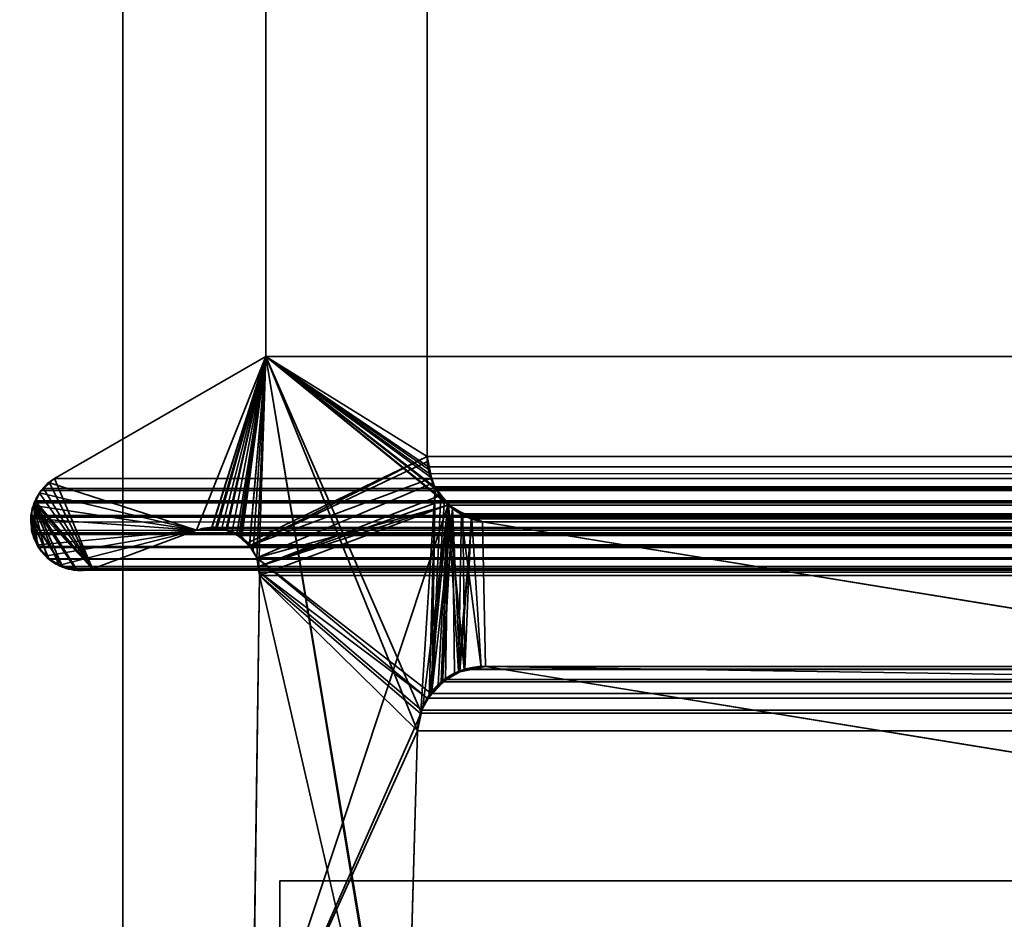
# Model space of a CAD drawing. Header units: millimetres. Extents: x -508 to 6708, y -110 to 248.
# Tile 542 of 656: x 1136.34 to 1142.62, y 2.77 to 8.5. Entities that reach past the tile are written whole.
import ezdxf

# ---------------------------------------------------------------- set-up
doc = ezdxf.new("R2010")
doc.units = ezdxf.units.MM
doc.layers.add('151', color=7, linetype='Continuous', true_color=0xffffff)

# ---------------------------------------------------------------- blocks, each defined once
blk = doc.blocks.new('UG_SURFACE_002')
at = {"layer": '151', "color": 252, "linetype": 'Continuous', "lineweight": 35}
for points in [[(2057.4999, -5.3, 2215.25), (2057.4999, 229.4, 2215.25), (942.5, 229.4, 2215.25), (942.5, -5.3, 2215.25)], [(1092.5, -5.3, 2065.2499), (1092.5, 229.4, 2065.2499), (1907.5, 229.4, 2065.2499), (1907.5, -5.3, 2065.2499)]]:
    blk.add_3dface(points, dxfattribs=at)
blk = doc.blocks.new('UG_SURFACE_254')
at = {"layer": '151', "color": 252, "linetype": 'Continuous', "lineweight": 35}
for points in [[(1137, -22.22, 2020.2501), (1137, 61.62, 2020.2501), (1135.5, 61.62, 2021.75), (1135.5, -22.22, 2021.75)], [(1137, 61.62, -7.75), (1137, -22.22, -7.75), (1135.5, -22.22, -7.75), (1135.5, 61.62, -7.75)], [(1137, 61.62, 2020.2501), (1137, -22.22, 2020.2501), (1137, -22.22, -7.75), (1137, 61.62, -7.75)]]:
    blk.add_3dface(points, dxfattribs=at)
blk = doc.blocks.new('UG_SURFACE_255')
at = {"layer": '151', "color": 252, "linetype": 'Continuous', "lineweight": 35}
for points in [[(1137, -22.22, 2020.2501), (1137, 61.62, 2020.2501), (1135.5, 61.62, 2021.75), (1135.5, -22.22, 2021.75)], [(1137, 61.62, -7.75), (1137, -22.22, -7.75), (1135.5, -22.22, -7.75), (1135.5, 61.62, -7.75)], [(1137, 61.62, 2020.2501), (1137, -22.22, 2020.2501), (1137, -22.22, -7.75), (1137, 61.62, -7.75)]]:
    blk.add_3dface(points, dxfattribs=at)
blk = doc.blocks.new('UG_SURFACE_256')
at = {"layer": '151', "color": 252, "linetype": 'Continuous', "lineweight": 35}
for points in [[(1135.5, -22.22, 2021.75), (1864.5, -22.22, 2021.75), (1864.5, 61.62, 2021.75), (1135.5, 61.62, 2021.75)], [(1137, 61.62, 2020.2501), (1137, -22.22, 2020.2501), (1135.5, -22.22, 2021.75), (1135.5, 61.62, 2021.75)], [(1137, -22.22, 2020.2501), (1137, 61.62, 2020.2501), (1863, 61.62, 2020.2501), (1863, -22.22, 2020.2501)]]:
    blk.add_3dface(points, dxfattribs=at)
blk = doc.blocks.new('UG_SURFACE_258')
at = {"layer": '151', "color": 7, "linetype": 'Continuous', "lineweight": 35}
for points in [[(1138.9384, 10.8663, -7.75), (1138.9384, 5.7187, -7.75), (1137.9112, 6.3541, -7.75), (1137.9112, 10.6334, -7.75)], [(1138.9384, 5.7187, 2018.3115), (1138.9384, 10.8663, 2018.3115), (1137.9112, 10.6334, 2019.3388), (1137.9112, 6.3541, 2019.3388)], [(1138.9384, 5.7187, -7.75), (1138.9384, 10.8663, -7.75), (1138.9384, 10.8663, 2018.3115), (1138.9384, 5.7187, 2018.3115)], [(1137.9112, 6.3541, 2019.3388), (1137.9112, 10.6334, 2019.3388), (1137.9112, 10.6334, -7.75), (1137.9112, 6.3541, -7.75)], [(1136.5358, 5.55, -7.75), (1136.5647, 5.5775, -7.75), (1137.9112, 6.3541, -7.75), (1137.4708, 5.2483, -7.75)], [(1136.5647, 5.5775, 2020.6852), (1137.9112, 6.3541, 2019.3388), (1137.9112, 6.3541, -7.75), (1136.5647, 5.5775, -7.75)], [(1136.8068, 5.0016, 2020.4432), (1137.4708, 5.2483, 2019.7792), (1137.9112, 6.3541, 2019.3388), (1136.5647, 5.5775, 2020.6852)], [(1137.5659, 5.2625, -7.75), (1137.4708, 5.2483, -7.75), (1137.9112, 6.3541, -7.75)], [(1137.9112, 6.3541, 2019.3388), (1137.4708, 5.2483, 2019.7792), (1137.5656, 5.2561, 2019.6843)], [(1137.5656, 5.2561, 2019.6843), (1137.6314, 5.2615, 2019.6187), (1137.9112, 6.3541, 2019.3388)], [(1137.9112, 6.3541, -7.75), (1137.5923, 5.2665, -7.75), (1137.5659, 5.2625, -7.75)], [(1137.6628, 5.2488, -7.75), (1137.5923, 5.2665, -7.75), (1137.9112, 6.3541, -7.75)], [(1137.9112, 6.3541, 2019.3388), (1137.6314, 5.2615, 2019.6187), (1137.6625, 5.2472, 2019.5875)], [(1137.6625, 5.2472, 2019.5875), (1137.7499, 5.2071, 2019.5), (1137.9112, 6.3541, 2019.3388)], [(1137.9112, 6.3541, -7.75), (1137.6983, 5.2399, -7.75), (1137.6628, 5.2488, -7.75)], [(1137.7467, 5.2043, -7.75), (1137.6983, 5.2399, -7.75), (1137.9112, 6.3541, -7.75)], [(1137.9112, 6.3541, -7.75), (1138.9384, 5.7187, -7.75), (1137.7963, 5.1678, -7.75), (1137.7467, 5.2043, -7.75)], [(1137.7499, 5.2071, 2019.5), (1137.7584, 5.2033, 2019.4917), (1137.9112, 6.3541, 2019.3388)], [(1137.9112, 6.3541, 2019.3388), (1137.7584, 5.2033, 2019.4917), (1137.8086, 5.1456, 2019.4414)], [(1137.8086, 5.1456, 2019.4414), (1137.8318, 5.1188, 2019.4182), (1137.9112, 6.3541, 2019.3388)], [(1137.9112, 6.3541, 2019.3388), (1137.8318, 5.1188, 2019.4182), (1137.8535, 5.0731, 2019.3965)], [(1137.8535, 5.0731, 2019.3965), (1137.8678, 5.0177, 2019.3822), (1137.9112, 6.3541, 2019.3388)], [(1138.8117, 0.8784, 2018.4383), (1137.9112, 6.3541, 2019.3388), (1137.8678, 5.0177, 2019.3822), (1137.8716, 4.9608, 2019.3784)], [(1137.9112, 6.3541, 2019.3388), (1138.9463, 5.638, 2018.3039), (1138.9414, 5.6882, 2018.3086), (1138.9384, 5.7187, 2018.3115)], [(1137.9112, 6.3541, 2019.3388), (1138.8994, 4.0942, 2018.3506), (1138.99, 5.5167, 2018.26), (1138.9666, 5.5817, 2018.2834)], [(1137.9112, 6.3541, 2019.3388), (1138.799, 0.9593, 2018.451), (1138.7951, 1.0412, 2018.4548)], [(1138.9666, 5.5817, 2018.2834), (1138.9463, 5.638, 2018.3039), (1137.9112, 6.3541, 2019.3388)], [(1137.9112, 6.3541, 2019.3388), (1138.8117, 0.8784, 2018.4383), (1138.799, 0.9593, 2018.451)], [(1138.7951, 1.0412, 2018.4548), (1138.8776, 3.9715, 2018.3723), (1137.9112, 6.3541, 2019.3388)], [(1138.8776, 3.9715, 2018.3723), (1138.8986, 4.0895, 2018.3513), (1138.8994, 4.0942, 2018.3506), (1137.9112, 6.3541, 2019.3388)], [(1137.8081, 5.1482, -7.75), (1137.7963, 5.1678, -7.75), (1138.9384, 5.7187, -7.75)], [(1137.8081, 5.1482, -7.75), (1138.9384, 5.7187, -7.75), (1138.9447, 5.689, -7.75)], [(1138.9384, 5.7187, -7.75), (1138.9384, 5.7187, 2018.3115), (1138.9414, 5.6882, 2018.3086)], [(1138.9414, 5.6882, 2018.3086), (1138.9447, 5.689, -7.75), (1138.9384, 5.7187, -7.75)], [(1138.9447, 5.689, -7.75), (1138.9678, 5.5798, -7.75), (1137.8081, 5.1482, -7.75)], [(1138.9447, 5.689, -7.75), (1138.9414, 5.6882, 2018.3086), (1138.9463, 5.638, 2018.3039)], [(1138.9447, 5.689, -7.75), (1138.9463, 5.638, 2018.3039), (1138.9666, 5.5817, 2018.2834)], [(1138.9666, 5.5817, 2018.2834), (1138.9678, 5.5798, -7.75), (1138.9447, 5.689, -7.75)], [(1137.4708, 5.2483, -7.75), (1136.4691, 5.4856, -7.75), (1136.47, 5.4877, -7.75), (1136.5358, 5.55, -7.75)], [(1136.5343, 5.5488, 2020.7157), (1136.4706, 5.4886, 2020.7794), (1136.4691, 5.4854, 2020.7808), (1136.8068, 5.0016, 2020.4432)], [(1136.5343, 5.5488, 2020.7157), (1136.5358, 5.55, -7.75), (1136.47, 5.4877, -7.75)], [(1136.47, 5.4877, -7.75), (1136.4706, 5.4886, 2020.7794), (1136.5343, 5.5488, 2020.7157)], [(1136.5358, 5.55, -7.75), (1136.5343, 5.5488, 2020.7157), (1136.5647, 5.5775, 2020.6852)], [(1136.5647, 5.5775, 2020.6852), (1136.5343, 5.5488, 2020.7157), (1136.8068, 5.0016, 2020.4432)], [(1136.5647, 5.5775, 2020.6852), (1136.5647, 5.5775, -7.75), (1136.5358, 5.55, -7.75)], [(1138.9678, 5.5798, -7.75), (1138.9742, 5.5488, -7.75), (1137.8535, 5.0731, -7.75), (1137.8081, 5.1482, -7.75)], [(1137.8678, 5.0177, -7.75), (1137.8535, 5.0731, -7.75), (1138.9742, 5.5488, -7.75), (1139.0296, 5.471, -7.75)], [(1138.9742, 5.5488, -7.75), (1138.9666, 5.5817, 2018.2834), (1138.99, 5.5167, 2018.26)], [(1138.9742, 5.5488, -7.75), (1138.9678, 5.5798, -7.75), (1138.9666, 5.5817, 2018.2834)], [(1138.9742, 5.5488, -7.75), (1138.99, 5.5167, 2018.26), (1139.027, 5.4733, 2018.223)], [(1139.027, 5.4733, 2018.223), (1139.0296, 5.471, -7.75), (1138.9742, 5.5488, -7.75)], [(1136.4348, 5.4049, -7.75), (1136.4322, 5.405, 2020.8178), (1136.4691, 5.4854, 2020.7808)], [(1136.8068, 5.0016, 2020.4432), (1136.4691, 5.4854, 2020.7808), (1136.4322, 5.405, 2020.8178)], [(1136.4691, 5.4854, 2020.7808), (1136.4691, 5.4856, -7.75), (1136.4348, 5.4049, -7.75)], [(1136.4348, 5.4049, -7.75), (1136.4691, 5.4856, -7.75), (1137.4708, 5.2483, -7.75)], [(1136.4691, 5.4856, -7.75), (1136.4691, 5.4854, 2020.7808), (1136.4706, 5.4886, 2020.7794)], [(1136.4706, 5.4886, 2020.7794), (1136.47, 5.4877, -7.75), (1136.4691, 5.4856, -7.75)], [(1137.8678, 5.0177, -7.75), (1139.0296, 5.471, -7.75), (1139.0498, 5.4428, -7.75)], [(1138.99, 5.5167, 2018.26), (1138.8994, 4.0942, 2018.3506), (1138.9511, 4.1885, 2018.2989)], [(1138.9511, 4.1885, 2018.2989), (1138.9694, 4.2222, 2018.2805), (1138.99, 5.5167, 2018.26)], [(1139.027, 5.4733, 2018.223), (1138.99, 5.5167, 2018.26), (1138.9694, 4.2222, 2018.2805)], [(1139.0493, 5.447, 2018.2006), (1139.027, 5.4733, 2018.223), (1138.9694, 4.2222, 2018.2805)], [(1139.0296, 5.471, -7.75), (1139.027, 5.4733, 2018.223), (1139.0493, 5.447, 2018.2006)], [(1139.0493, 5.447, 2018.2006), (1139.0498, 5.4428, -7.75), (1139.0296, 5.471, -7.75)], [(1136.457, 5.1528, 2020.793), (1136.4322, 5.405, 2020.8178), (1136.4243, 5.388, 2020.8256), (1136.4168, 5.3218, 2020.8333)], [(1137.4708, 5.2483, -7.75), (1136.4201, 5.3223, -7.75), (1136.4204, 5.3707, -7.75), (1136.4348, 5.4049, -7.75)], [(1136.4204, 5.3707, -7.75), (1136.4243, 5.388, 2020.8256), (1136.4322, 5.405, 2020.8178)], [(1136.4322, 5.405, 2020.8178), (1136.4348, 5.4049, -7.75), (1136.4204, 5.3707, -7.75)], [(1136.4322, 5.405, 2020.8178), (1136.5962, 5.0239, 2020.6537), (1136.6167, 5.0132, 2020.6335), (1136.6972, 5.0054, 2020.5529)], [(1136.4322, 5.405, 2020.8178), (1136.5141, 5.0866, 2020.736), (1136.5521, 5.0471, 2020.6978), (1136.5962, 5.0239, 2020.6537)], [(1136.457, 5.1528, 2020.793), (1136.4622, 5.1404, 2020.7877), (1136.5141, 5.0866, 2020.736), (1136.4322, 5.405, 2020.8178)], [(1136.6972, 5.0054, 2020.5529), (1136.785, 4.9969, 2020.4649), (1136.8068, 5.0016, 2020.4432), (1136.4322, 5.405, 2020.8178)], [(1137.825, 1.6459, -7.75), (1139.0734, 5.4097, -7.75), (1138.9108, 4.1239, -7.75), (1138.9031, 4.0887, -7.75)], [(1139.0734, 5.4097, -7.75), (1137.825, 1.6459, -7.75), (1137.8716, 4.9608, -7.75)], [(1139.0498, 5.4428, -7.75), (1139.0734, 5.4097, -7.75), (1137.8678, 5.0177, -7.75)], [(1137.8716, 4.9608, -7.75), (1137.8678, 5.0177, -7.75), (1139.0734, 5.4097, -7.75)], [(1138.9549, 4.1872, -7.75), (1138.9108, 4.1239, -7.75), (1139.0734, 5.4097, -7.75)], [(1139.0734, 5.4097, -7.75), (1139.0095, 4.2657, -7.75), (1138.9549, 4.1872, -7.75)], [(1138.9694, 4.2222, 2018.2805), (1139.1013, 5.386, 2018.1489), (1139.0493, 5.447, 2018.2006)], [(1139.0367, 4.2832, -7.75), (1139.0095, 4.2657, -7.75), (1139.0734, 5.4097, -7.75)], [(1139.0734, 5.4097, -7.75), (1139.1389, 4.3495, -7.75), (1139.0367, 4.2832, -7.75)], [(1139.0498, 5.4428, -7.75), (1139.0493, 5.447, 2018.2006), (1139.1013, 5.386, 2018.1489)], [(1139.1013, 5.386, 2018.1489), (1139.0734, 5.4097, -7.75), (1139.0498, 5.4428, -7.75)], [(1139.1389, 4.3495, -7.75), (1139.0734, 5.4097, -7.75), (1139.1571, 5.3596, -7.75)], [(1139.0734, 5.4097, -7.75), (1139.1013, 5.386, 2018.1489), (1139.1547, 5.3626, 2018.0953)], [(1139.1547, 5.3626, 2018.0953), (1139.1571, 5.3596, -7.75), (1139.0734, 5.4097, -7.75)], [(1136.4201, 5.3223, -7.75), (1136.4168, 5.3218, 2020.8333), (1136.4243, 5.388, 2020.8256)], [(1136.4243, 5.388, 2020.8256), (1136.4204, 5.3707, -7.75), (1136.4201, 5.3223, -7.75)], [(1139.1013, 5.386, 2018.1489), (1138.9694, 4.2222, 2018.2805), (1139.038, 4.2773, 2018.2121)], [(1139.038, 4.2773, 2018.2121), (1139.1133, 4.3379, 2018.1367), (1139.1013, 5.386, 2018.1489)], [(1139.1547, 5.3626, 2018.0953), (1139.1013, 5.386, 2018.1489), (1139.1484, 4.3455, 2018.1017), (1139.2823, 4.3748, 2017.9677)], [(1139.1013, 5.386, 2018.1489), (1139.1133, 4.3379, 2018.1367), (1139.1484, 4.3455, 2018.1017)], [(1139.1571, 5.3596, -7.75), (1139.2237, 5.3197, -7.75), (1139.1389, 4.3495, -7.75)], [(1139.2823, 4.3748, 2017.9677), (1139.3108, 4.381, 2017.9391), (1139.2921, 5.3024, 2017.9579), (1139.1547, 5.3626, 2018.0953)], [(1139.1571, 5.3596, -7.75), (1139.1547, 5.3626, 2018.0953), (1139.2921, 5.3024, 2017.9579)], [(1139.2921, 5.3024, 2017.9579), (1139.2237, 5.3197, -7.75), (1139.1571, 5.3596, -7.75)], [(1136.4235, 5.2316, 2020.8266), (1136.4142, 5.2992, 2020.8359), (1136.4201, 5.3223, -7.75)], [(1136.4142, 5.2992, 2020.8359), (1136.4168, 5.3218, 2020.8333), (1136.4201, 5.3223, -7.75)], [(1136.4168, 5.3218, 2020.8333), (1136.4142, 5.2992, 2020.8359), (1136.4235, 5.2316, 2020.8266), (1136.457, 5.1528, 2020.793)], [(1136.4201, 5.3223, -7.75), (1136.4199, 5.2475, -7.75), (1136.4235, 5.2316, 2020.8266)], [(1136.4199, 5.2475, -7.75), (1136.4201, 5.3223, -7.75), (1137.4708, 5.2483, -7.75)], [(1139.1479, 4.3511, -7.75), (1139.1389, 4.3495, -7.75), (1139.2237, 5.3197, -7.75)], [(1139.2237, 5.3197, -7.75), (1139.2826, 4.3758, -7.75), (1139.1479, 4.3511, -7.75)], [(1139.2237, 5.3197, -7.75), (1139.2921, 5.3024, -7.75), (1139.3108, 4.381, -7.75), (1139.2826, 4.3758, -7.75)], [(1139.2921, 5.3024, 2017.9579), (1139.2921, 5.3024, -7.75), (1139.2237, 5.3197, -7.75)], [(1148.4149, 2.8982, -7.75), (1139.3108, 4.381, -7.75), (1139.2921, 5.3024, -7.75), (1145.5108, 4.2872, -7.75)], [(1145.5108, 4.2872, 2011.7393), (1139.2921, 5.3024, 2017.9579), (1139.3108, 4.381, 2017.9391)], [(1145.5108, 4.2872, -7.75), (1139.2921, 5.3024, -7.75), (1139.2921, 5.3024, 2017.9579), (1145.5108, 4.2872, 2011.7393)], [(1137.4708, 5.2483, -7.75), (1136.4611, 5.1543, -7.75), (1136.4235, 5.2316, -7.75), (1136.4199, 5.2475, -7.75)], [(1136.4199, 5.2475, -7.75), (1136.4235, 5.2316, -7.75), (1136.4235, 5.2316, 2020.8266)], [(1136.4235, 5.2316, -7.75), (1136.4611, 5.1543, -7.75), (1136.457, 5.1528, 2020.793)], [(1136.457, 5.1528, 2020.793), (1136.4235, 5.2316, 2020.8266), (1136.4235, 5.2316, -7.75)], [(1136.5142, 5.0843, -7.75), (1136.4808, 5.1139, -7.75), (1136.4611, 5.1543, -7.75), (1137.4708, 5.2483, -7.75)], [(1137.4708, 5.2483, -7.75), (1136.5974, 5.0268, -7.75), (1136.5675, 5.0372, -7.75), (1136.5142, 5.0843, -7.75)], [(1136.5974, 5.0268, -7.75), (1137.4708, 5.2483, -7.75), (1136.8068, 5.0016, -7.75), (1136.6966, 4.995, -7.75)], [(1137.4708, 5.2483, 2019.7792), (1136.8068, 5.0016, 2020.4432), (1136.8068, 5.0016, -7.75), (1137.4708, 5.2483, -7.75)], [(1137.4708, 5.2483, -7.75), (1137.5659, 5.2625, -7.75), (1137.5656, 5.2561, 2019.6843)], [(1137.5656, 5.2561, 2019.6843), (1137.4708, 5.2483, 2019.7792), (1137.4708, 5.2483, -7.75)], [(1137.6314, 5.2615, 2019.6187), (1137.5656, 5.2561, 2019.6843), (1137.5659, 5.2625, -7.75)], [(1137.6314, 5.2615, 2019.6187), (1137.5659, 5.2625, -7.75), (1137.5923, 5.2665, -7.75)], [(1137.5923, 5.2665, -7.75), (1137.6628, 5.2488, -7.75), (1137.6625, 5.2472, 2019.5875)], [(1137.6625, 5.2472, 2019.5875), (1137.6314, 5.2615, 2019.6187), (1137.5923, 5.2665, -7.75)], [(1137.6625, 5.2472, 2019.5875), (1137.6628, 5.2488, -7.75), (1137.6983, 5.2399, -7.75)], [(1137.7499, 5.2071, 2019.5), (1137.6625, 5.2472, 2019.5875), (1137.6983, 5.2399, -7.75)], [(1137.6983, 5.2399, -7.75), (1137.7467, 5.2043, -7.75), (1137.7499, 5.2071, 2019.5)], [(1137.7584, 5.2033, 2019.4917), (1137.7499, 5.2071, 2019.5), (1137.7467, 5.2043, -7.75)], [(1136.4622, 5.1404, 2020.7877), (1136.457, 5.1528, 2020.793), (1136.4611, 5.1543, -7.75)], [(1136.4611, 5.1543, -7.75), (1136.4808, 5.1139, -7.75), (1136.4622, 5.1404, 2020.7877)], [(1137.7467, 5.2043, -7.75), (1137.7963, 5.1678, -7.75), (1137.8086, 5.1456, 2019.4414)], [(1137.8086, 5.1456, 2019.4414), (1137.7584, 5.2033, 2019.4917), (1137.7467, 5.2043, -7.75)], [(1137.7963, 5.1678, -7.75), (1137.8081, 5.1482, -7.75), (1137.8086, 5.1456, 2019.4414)], [(1137.8081, 5.1482, -7.75), (1137.8535, 5.0731, -7.75), (1137.8535, 5.0731, 2019.3965)], [(1137.8535, 5.0731, 2019.3965), (1137.8318, 5.1188, 2019.4182), (1137.8081, 5.1482, -7.75)], [(1137.8318, 5.1188, 2019.4182), (1137.8086, 5.1456, 2019.4414), (1137.8081, 5.1482, -7.75)], [(1136.5141, 5.0866, 2020.736), (1136.4622, 5.1404, 2020.7877), (1136.4808, 5.1139, -7.75)], [(1136.4808, 5.1139, -7.75), (1136.5142, 5.0843, -7.75), (1136.5141, 5.0866, 2020.736)], [(1136.5521, 5.0471, 2020.6978), (1136.5141, 5.0866, 2020.736), (1136.5142, 5.0843, -7.75)], [(1136.5142, 5.0843, -7.75), (1136.5675, 5.0372, -7.75), (1136.5521, 5.0471, 2020.6978)], [(1136.5962, 5.0239, 2020.6537), (1136.5521, 5.0471, 2020.6978), (1136.5675, 5.0372, -7.75)], [(1136.5675, 5.0372, -7.75), (1136.5974, 5.0268, -7.75), (1136.5962, 5.0239, 2020.6537)], [(1136.6167, 5.0132, 2020.6335), (1136.5962, 5.0239, 2020.6537), (1136.5974, 5.0268, -7.75)], [(1136.5974, 5.0268, -7.75), (1136.6897, 4.9946, -7.75), (1136.6972, 5.0054, 2020.5529)], [(1136.6972, 5.0054, 2020.5529), (1136.6167, 5.0132, 2020.6335), (1136.5974, 5.0268, -7.75)], [(1136.6966, 4.995, -7.75), (1136.6897, 4.9946, -7.75), (1136.5974, 5.0268, -7.75)], [(1137.8535, 5.0731, -7.75), (1137.8678, 5.0177, -7.75), (1137.8716, 4.9608, 2019.3784)], [(1137.8716, 4.9608, 2019.3784), (1137.8678, 5.0177, 2019.3822), (1137.8535, 5.0731, -7.75)], [(1137.8678, 5.0177, 2019.3822), (1137.8535, 5.0731, 2019.3965), (1137.8535, 5.0731, -7.75)], [(1137.8678, 5.0177, -7.75), (1137.8716, 4.9608, -7.75), (1137.8716, 4.9608, 2019.3784)], [(1136.6897, 4.9946, -7.75), (1136.6966, 4.995, -7.75), (1136.6972, 5.0054, 2020.5529)], [(1136.785, 4.9969, 2020.4649), (1136.6972, 5.0054, 2020.5529), (1136.6966, 4.995, -7.75)], [(1136.6966, 4.995, -7.75), (1136.8068, 5.0016, -7.75), (1136.8068, 5.0016, 2020.4432)], [(1136.8068, 5.0016, 2020.4432), (1136.785, 4.9969, 2020.4649), (1136.6966, 4.995, -7.75)], [(1137.825, 1.6459, 2019.4249), (1137.8716, 4.9608, 2019.3784), (1137.8716, 4.9608, -7.75), (1137.825, 1.6459, -7.75)], [(1137.8716, 4.9608, 2019.3784), (1137.825, 1.6459, 2019.4249), (1137.826, 1.4847, 2019.424), (1138.8117, 0.8784, 2018.4383)], [(1139.0367, 4.2832, -7.75), (1139.1389, 4.3495, -7.75), (1139.1484, 4.3455, 2018.1017)], [(1139.1484, 4.3455, 2018.1017), (1139.1133, 4.3379, 2018.1367), (1139.0367, 4.2832, -7.75)], [(1139.1133, 4.3379, 2018.1367), (1139.038, 4.2773, 2018.2121), (1139.0367, 4.2832, -7.75)], [(1139.1389, 4.3495, -7.75), (1139.1479, 4.3511, -7.75), (1139.1484, 4.3455, 2018.1017)], [(1139.1479, 4.3511, -7.75), (1139.2826, 4.3758, -7.75), (1139.2823, 4.3748, 2017.9677)], [(1139.2823, 4.3748, 2017.9677), (1139.1484, 4.3455, 2018.1017), (1139.1479, 4.3511, -7.75)], [(1139.3108, 4.381, 2017.9391), (1139.2823, 4.3748, 2017.9677), (1139.2826, 4.3758, -7.75)], [(1139.2826, 4.3758, -7.75), (1139.3108, 4.381, -7.75), (1139.3108, 4.381, 2017.9391)], [(1139.3108, 4.381, 2017.9391), (1148.4149, 2.8982, 2008.8351), (1145.5448, 4.2832, 2011.7052), (1145.5108, 4.2872, 2011.7393)], [(1139.3108, 4.381, -7.75), (1148.4149, 2.8982, -7.75), (1148.4149, 2.8982, 2008.8351), (1139.3108, 4.381, 2017.9391)], [(1138.9549, 4.1872, -7.75), (1139.0095, 4.2657, -7.75), (1139.038, 4.2773, 2018.2121)], [(1139.038, 4.2773, 2018.2121), (1138.9694, 4.2222, 2018.2805), (1138.9549, 4.1872, -7.75)], [(1139.0095, 4.2657, -7.75), (1139.0367, 4.2832, -7.75), (1139.038, 4.2773, 2018.2121)], [(1138.9694, 4.2222, 2018.2805), (1138.9511, 4.1885, 2018.2989), (1138.9549, 4.1872, -7.75)], [(1138.9511, 4.1885, 2018.2989), (1138.8994, 4.0942, 2018.3506), (1138.9108, 4.1239, -7.75)], [(1138.9108, 4.1239, -7.75), (1138.9549, 4.1872, -7.75), (1138.9511, 4.1885, 2018.2989)], [(1138.9031, 4.0887, -7.75), (1138.8776, 3.9715, -7.75), (1137.825, 1.6459, -7.75)], [(1138.8776, 3.9715, -7.75), (1138.9031, 4.0887, -7.75), (1138.8986, 4.0895, 2018.3513)], [(1138.8986, 4.0895, 2018.3513), (1138.8776, 3.9715, 2018.3723), (1138.8776, 3.9715, -7.75)], [(1138.8994, 4.0942, 2018.3506), (1138.8986, 4.0895, 2018.3513), (1138.9031, 4.0887, -7.75)], [(1138.9031, 4.0887, -7.75), (1138.9108, 4.1239, -7.75), (1138.8994, 4.0942, 2018.3506)], [(1138.8776, 3.9715, -7.75), (1138.7951, 1.0412, -7.75), (1137.8256, 1.4846, -7.75), (1137.825, 1.6459, -7.75)], [(1138.7951, 1.0412, -7.75), (1138.8776, 3.9715, -7.75), (1138.8776, 3.9715, 2018.3723), (1138.7951, 1.0412, 2018.4548)]]:
    blk.add_3dface(points, dxfattribs=at)
blk = doc.blocks.new('UG_SURFACE_259')
at = {"layer": '151', "color": 7, "linetype": 'Continuous', "lineweight": 35}
for points in [[(1137.9112, 6.3541, 2019.3388), (1137.9112, 10.6334, 2019.3388), (1138.9384, 10.8663, 2018.3115), (1138.9384, 5.7187, 2018.3115)], [(1138.9384, 5.7187, 2018.3115), (1138.9384, 10.8663, 2018.3115), (1861.0616, 10.8663, 2018.3115), (1861.0616, 5.7187, 2018.3115)], [(1862.0888, 6.3541, 2019.3388), (1862.0888, 10.6334, 2019.3388), (1137.9112, 10.6334, 2019.3388), (1137.9112, 6.3541, 2019.3388)], [(1136.5647, 5.5775, 2020.6852), (1137.9112, 6.3541, 2019.3388), (1137.4708, 5.2483, 2019.7792), (1136.8068, 5.0016, 2020.4432)], [(1863.4353, 5.5775, 2020.6852), (1862.0888, 6.3541, 2019.3388), (1137.9112, 6.3541, 2019.3388), (1136.5647, 5.5775, 2020.6852)], [(1137.5657, 5.2609, 2019.6843), (1137.4708, 5.2483, 2019.7792), (1137.9112, 6.3541, 2019.3388)], [(1137.9112, 6.3541, 2019.3388), (1137.6022, 5.2657, 2019.6478), (1137.5657, 5.2609, 2019.6843)], [(1137.6568, 5.2479, 2019.5932), (1137.6022, 5.2657, 2019.6478), (1137.9112, 6.3541, 2019.3388)], [(1137.9112, 6.3541, 2019.3388), (1137.7264, 5.2251, 2019.5236), (1137.6568, 5.2479, 2019.5932)], [(1137.7397, 5.2137, 2019.5103), (1137.7264, 5.2251, 2019.5236), (1137.9112, 6.3541, 2019.3388)], [(1137.9112, 6.3541, 2019.3388), (1137.8069, 5.1552, 2019.443), (1137.8065, 5.1556, 2019.4435), (1137.7397, 5.2137, 2019.5103)], [(1137.9112, 6.3541, 2019.3388), (1139.0761, 5.4072, 2018.1739), (1137.8535, 5.0731, 2019.3965), (1137.8069, 5.1552, 2019.443)], [(1137.9112, 6.3541, 2019.3388), (1138.9925, 5.5122, 2018.2574), (1139.0641, 5.4223, 2018.1859)], [(1137.9112, 6.3541, 2019.3388), (1138.9531, 5.6087, 2018.297), (1138.9871, 5.5255, 2018.2629)], [(1137.9112, 6.3541, 2019.3388), (1138.9384, 5.7187, 2018.3115), (1138.9474, 5.6514, 2018.3027)], [(1138.9871, 5.5255, 2018.2629), (1138.9925, 5.5122, 2018.2574), (1137.9112, 6.3541, 2019.3388)], [(1138.9474, 5.6514, 2018.3027), (1138.9531, 5.6087, 2018.297), (1137.9112, 6.3541, 2019.3388)], [(1139.0641, 5.4223, 2018.1859), (1139.0761, 5.4072, 2018.1739), (1137.9112, 6.3541, 2019.3388)], [(1138.9384, 5.7187, 2018.3115), (1861.0564, 5.6534, 2018.3065), (1861.0557, 5.6507, 2018.3058)], [(1138.9384, 5.7187, 2018.3115), (1861.0616, 5.7187, 2018.3115), (1861.0564, 5.6534, 2018.3065)], [(1861.0557, 5.6507, 2018.3058), (1138.9474, 5.6514, 2018.3027), (1138.9384, 5.7187, 2018.3115)], [(1138.9474, 5.6514, 2018.3027), (1861.0557, 5.6507, 2018.3058), (1861.0271, 5.5518, 2018.2772)], [(1138.9531, 5.6087, 2018.297), (1138.9474, 5.6514, 2018.3027), (1861.0271, 5.5518, 2018.2772)], [(1138.9531, 5.6087, 2018.297), (1861.0271, 5.5518, 2018.2772), (1861.012, 5.5272, 2018.2619)], [(1861.012, 5.5272, 2018.2619), (1138.9871, 5.5255, 2018.2629), (1138.9531, 5.6087, 2018.297)], [(1136.8068, 5.0016, 2020.4432), (1136.4948, 5.5146, 2020.7553), (1136.5647, 5.5775, 2020.6852)], [(1136.5647, 5.5775, 2020.6852), (1136.4948, 5.5146, 2020.7553), (1863.5043, 5.5123, 2020.7543)], [(1863.5043, 5.5123, 2020.7543), (1863.4353, 5.5775, 2020.6852), (1136.5647, 5.5775, 2020.6852)], [(1138.9871, 5.5255, 2018.2629), (1861.012, 5.5272, 2018.2619), (1860.9639, 5.449, 2018.214)], [(1138.9925, 5.5122, 2018.2574), (1138.9871, 5.5255, 2018.2629), (1860.9639, 5.449, 2018.214)], [(1136.4424, 5.4348, 2020.8075), (1136.48, 5.5013, 2020.7701), (1136.4948, 5.5146, 2020.7553), (1136.8068, 5.0016, 2020.4432)], [(1136.48, 5.5013, 2020.7701), (1136.4424, 5.4348, 2020.8075), (1863.5571, 5.4344, 2020.807)], [(1136.4948, 5.5146, 2020.7553), (1136.48, 5.5013, 2020.7701), (1863.5294, 5.4886, 2020.7794)], [(1136.48, 5.5013, 2020.7701), (1863.5571, 5.4344, 2020.807), (1863.5294, 5.4886, 2020.7794)], [(1863.5294, 5.4886, 2020.7794), (1863.5043, 5.5123, 2020.7543), (1136.4948, 5.5146, 2020.7553)], [(1138.9925, 5.5122, 2018.2574), (1860.9639, 5.449, 2018.214), (1860.9353, 5.4249, 2018.1854)], [(1860.9353, 5.4249, 2018.1854), (1139.0641, 5.4223, 2018.1859), (1138.9925, 5.5122, 2018.2574)], [(1136.4158, 5.3416, 2020.8342), (1136.4354, 5.4222, 2020.8147), (1136.4366, 5.4244, 2020.8135), (1136.616, 5.018, 2020.6339)], [(1136.4354, 5.4222, 2020.8147), (1136.4158, 5.3416, 2020.8342), (1863.5839, 5.331, 2020.834)], [(1136.4366, 5.4244, 2020.8135), (1136.4354, 5.4222, 2020.8147), (1863.5681, 5.4131, 2020.818)], [(1136.4354, 5.4222, 2020.8147), (1863.5839, 5.331, 2020.834), (1863.5681, 5.4131, 2020.818)], [(1136.8068, 5.0016, 2020.4432), (1136.4366, 5.4244, 2020.8135), (1136.4424, 5.4348, 2020.8075)], [(1136.4424, 5.4348, 2020.8075), (1136.4366, 5.4244, 2020.8135), (1863.5626, 5.4236, 2020.8127)], [(1136.4366, 5.4244, 2020.8135), (1136.8068, 5.0016, 2020.4432), (1136.763, 4.9938, 2020.4871), (1136.7071, 4.999, 2020.5429)], [(1136.7071, 4.999, 2020.5429), (1136.6394, 5.0054, 2020.6108), (1136.616, 5.018, 2020.6339), (1136.4366, 5.4244, 2020.8135)], [(1863.5681, 5.4131, 2020.818), (1863.5626, 5.4236, 2020.8127), (1136.4366, 5.4244, 2020.8135)], [(1863.5626, 5.4236, 2020.8127), (1863.5571, 5.4344, 2020.807), (1136.4424, 5.4348, 2020.8075)], [(1137.8535, 5.0731, 2019.3965), (1139.0761, 5.4072, 2018.1739), (1139.0281, 4.2823, 2018.2219), (1138.965, 4.2089, 2018.285)], [(1139.0572, 4.2979, 2018.1928), (1139.0281, 4.2823, 2018.2219), (1139.0761, 5.4072, 2018.1739)], [(1139.0761, 5.4072, 2018.1739), (1139.1747, 4.3615, 2018.0752), (1139.0572, 4.2979, 2018.1928)], [(1139.0641, 5.4223, 2018.1859), (1860.9353, 5.4249, 2018.1854), (1860.8527, 5.3547, 2018.1026)], [(1139.0761, 5.4072, 2018.1739), (1139.0641, 5.4223, 2018.1859), (1860.8527, 5.3547, 2018.1026)], [(1139.0761, 5.4072, 2018.1739), (1860.8527, 5.3547, 2018.1026), (1860.8342, 5.3481, 2018.0843)], [(1860.8342, 5.3481, 2018.0843), (1139.1673, 5.3523, 2018.0829), (1139.0761, 5.4072, 2018.1739)], [(1139.1783, 4.3634, 2018.0717), (1139.0761, 5.4072, 2018.1739), (1139.1673, 5.3523, 2018.0829)], [(1139.0761, 5.4072, 2018.1739), (1139.1783, 4.3634, 2018.0717), (1139.1747, 4.3615, 2018.0752)], [(1136.4275, 5.2218, 2020.8225), (1136.4235, 5.2316, 2020.8266), (1136.4142, 5.3011, 2020.8359), (1136.4154, 5.3315, 2020.8347)], [(1863.5792, 5.243, 2020.8292), (1136.4154, 5.3315, 2020.8347), (1136.4142, 5.3011, 2020.8359)], [(1136.616, 5.018, 2020.6339), (1136.4154, 5.3315, 2020.8347), (1136.4158, 5.3416, 2020.8342)], [(1136.4158, 5.3416, 2020.8342), (1136.4154, 5.3315, 2020.8347), (1863.5839, 5.331, 2020.834)], [(1136.4154, 5.3315, 2020.8347), (1136.4657, 5.1377, 2020.7844), (1136.4596, 5.1447, 2020.7903), (1136.4275, 5.2218, 2020.8225)], [(1136.4154, 5.3315, 2020.8347), (1136.5314, 5.0638, 2020.7186), (1136.5267, 5.0664, 2020.7233), (1136.4657, 5.1377, 2020.7844)], [(1136.4154, 5.3315, 2020.8347), (1136.616, 5.018, 2020.6339), (1136.5314, 5.0638, 2020.7186)], [(1136.4154, 5.3315, 2020.8347), (1863.5792, 5.243, 2020.8292), (1863.5856, 5.3226, 2020.8356)], [(1863.5856, 5.3226, 2020.8356), (1863.5839, 5.331, 2020.834), (1136.4154, 5.3315, 2020.8347)], [(1139.2186, 5.3214, 2018.0314), (1139.1673, 5.3523, 2018.0829), (1860.8342, 5.3481, 2018.0843)], [(1139.1673, 5.3523, 2018.0829), (1139.2186, 5.3214, 2018.0314), (1139.1783, 4.3634, 2018.0717)], [(1139.2921, 5.3024, 2017.9579), (1139.2186, 5.3214, 2018.0314), (1860.8342, 5.3481, 2018.0843)], [(1860.8342, 5.3481, 2018.0843), (1860.7079, 5.3024, 2017.9579), (1139.2921, 5.3024, 2017.9579)], [(1136.4142, 5.3011, 2020.8359), (1136.4235, 5.2316, 2020.8266), (1863.5765, 5.2316, 2020.8266)], [(1863.5765, 5.2316, 2020.8266), (1863.5792, 5.243, 2020.8292), (1136.4142, 5.3011, 2020.8359)], [(1139.3108, 4.381, 2017.9391), (1139.1783, 4.3634, 2018.0717), (1139.2186, 5.3214, 2018.0314), (1139.2921, 5.3024, 2017.9579)], [(1145.5108, 4.2872, 2011.7393), (1139.2921, 5.3024, 2017.9579), (1860.7079, 5.3024, 2017.9579), (1854.4892, 4.2872, 2011.7393)], [(1148.4149, 2.8982, 2008.8351), (1139.3108, 4.381, 2017.9391), (1139.2921, 5.3024, 2017.9579), (1145.5108, 4.2872, 2011.7393)], [(1136.4275, 5.2218, 2020.8225), (1863.5725, 5.2218, 2020.8225), (1863.5765, 5.2316, 2020.8266), (1136.4235, 5.2316, 2020.8266)], [(1863.5403, 5.1444, 2020.7903), (1136.4275, 5.2218, 2020.8225), (1136.4596, 5.1447, 2020.7903)], [(1863.5403, 5.1444, 2020.7903), (1863.5725, 5.2218, 2020.8225), (1136.4275, 5.2218, 2020.8225)], [(1862.5292, 5.2483, 2019.7792), (1863.1932, 5.0016, 2020.4432), (1136.8068, 5.0016, 2020.4432), (1137.4708, 5.2483, 2019.7792)], [(1137.4708, 5.2483, 2019.7792), (1137.5657, 5.2609, 2019.6843), (1862.4343, 5.2601, 2019.6843)], [(1862.4343, 5.2601, 2019.6843), (1862.5292, 5.2483, 2019.7792), (1137.4708, 5.2483, 2019.7792)], [(1862.393, 5.2652, 2019.6431), (1137.5657, 5.2609, 2019.6843), (1137.6022, 5.2657, 2019.6478)], [(1862.393, 5.2652, 2019.6431), (1862.4343, 5.2601, 2019.6843), (1137.5657, 5.2609, 2019.6843)], [(1137.6022, 5.2657, 2019.6478), (1862.3434, 5.2471, 2019.5935), (1862.393, 5.2652, 2019.6431)], [(1137.6022, 5.2657, 2019.6478), (1137.6568, 5.2479, 2019.5932), (1862.3434, 5.2471, 2019.5935)], [(1862.26, 5.2166, 2019.51), (1137.6568, 5.2479, 2019.5932), (1137.7264, 5.2251, 2019.5236)], [(1862.26, 5.2166, 2019.51), (1862.3434, 5.2471, 2019.5935), (1137.6568, 5.2479, 2019.5932)], [(1137.7264, 5.2251, 2019.5236), (1862.2594, 5.2161, 2019.5093), (1862.26, 5.2166, 2019.51)], [(1137.7264, 5.2251, 2019.5236), (1137.7397, 5.2137, 2019.5103), (1862.2594, 5.2161, 2019.5093)], [(1862.2594, 5.2161, 2019.5093), (1137.7397, 5.2137, 2019.5103), (1137.8065, 5.1556, 2019.4435)], [(1137.8065, 5.1556, 2019.4435), (1862.1938, 5.1547, 2019.444), (1862.2594, 5.2161, 2019.5093)], [(1863.5403, 5.1444, 2020.7903), (1136.4596, 5.1447, 2020.7903), (1136.4657, 5.1377, 2020.7844)], [(1136.4657, 5.1377, 2020.7844), (1863.5345, 5.1375, 2020.7844), (1863.5403, 5.1444, 2020.7903)], [(1862.1894, 5.1506, 2019.4395), (1137.8065, 5.1556, 2019.4435), (1137.8069, 5.1552, 2019.443)], [(1862.1894, 5.1506, 2019.4395), (1862.1938, 5.1547, 2019.444), (1137.8065, 5.1556, 2019.4435)], [(1137.8069, 5.1552, 2019.443), (1862.1465, 5.0731, 2019.3965), (1862.1894, 5.1506, 2019.4395)], [(1137.8069, 5.1552, 2019.443), (1137.8535, 5.0731, 2019.3965), (1862.1465, 5.0731, 2019.3965)], [(1863.5345, 5.1375, 2020.7844), (1136.4657, 5.1377, 2020.7844), (1136.5267, 5.0664, 2020.7233)], [(1863.4803, 5.0724, 2020.7303), (1863.5345, 5.1375, 2020.7844), (1136.5267, 5.0664, 2020.7233)], [(1863.4682, 5.0661, 2020.7181), (1863.4803, 5.0724, 2020.7303), (1136.5267, 5.0664, 2020.7233)], [(1136.5267, 5.0664, 2020.7233), (1136.5314, 5.0638, 2020.7186), (1863.4682, 5.0661, 2020.7181)], [(1863.3832, 5.022, 2020.6332), (1863.4682, 5.0661, 2020.7181), (1136.5314, 5.0638, 2020.7186)], [(1136.5314, 5.0638, 2020.7186), (1136.616, 5.018, 2020.6339), (1863.3832, 5.022, 2020.6332)], [(1863.3832, 5.022, 2020.6332), (1136.616, 5.018, 2020.6339), (1136.6394, 5.0054, 2020.6108)], [(1863.3413, 5.0002, 2020.5913), (1863.3832, 5.022, 2020.6332), (1136.6394, 5.0054, 2020.6108)], [(1138.965, 4.2089, 2018.285), (1138.9385, 4.178, 2018.3115), (1137.8535, 5.0731, 2019.3965)], [(1137.8715, 4.9803, 2019.3784), (1137.8535, 5.0731, 2019.3965), (1138.9385, 4.178, 2018.3115)], [(1862.1328, 5.0214, 2019.3827), (1137.8535, 5.0731, 2019.3965), (1137.8715, 4.9803, 2019.3784)], [(1862.1328, 5.0214, 2019.3827), (1862.1465, 5.0731, 2019.3965), (1137.8535, 5.0731, 2019.3965)], [(1137.8715, 4.9803, 2019.3784), (1862.1284, 4.9608, 2019.3784), (1862.1328, 5.0214, 2019.3827)], [(1136.6394, 5.0054, 2020.6108), (1136.7071, 4.999, 2020.5429), (1863.2932, 5.0006, 2020.5433)], [(1863.2932, 5.0006, 2020.5433), (1863.3413, 5.0002, 2020.5913), (1136.6394, 5.0054, 2020.6108)], [(1136.7071, 4.999, 2020.5429), (1136.763, 4.9938, 2020.4871), (1863.1932, 5.0016, 2020.4432)], [(1863.1932, 5.0016, 2020.4432), (1863.2932, 5.0006, 2020.5433), (1136.7071, 4.999, 2020.5429)], [(1136.763, 4.9938, 2020.4871), (1136.8068, 5.0016, 2020.4432), (1863.1932, 5.0016, 2020.4432)], [(1138.8776, 3.9715, 2018.3723), (1138.7951, 1.0412, 2018.4548), (1137.825, 1.6459, 2019.4249), (1137.8716, 4.9608, 2019.3784)], [(1862.175, 1.6459, 2019.4249), (1862.1284, 4.9608, 2019.3784), (1137.8716, 4.9608, 2019.3784), (1137.825, 1.6459, 2019.4249)], [(1137.8715, 4.9803, 2019.3784), (1138.9385, 4.178, 2018.3115), (1138.9041, 4.1013, 2018.3458)], [(1138.9041, 4.1013, 2018.3458), (1138.8956, 4.0824, 2018.3544), (1137.8716, 4.9608, 2019.3784), (1137.8715, 4.9803, 2019.3784)], [(1137.8715, 4.9803, 2019.3784), (1137.8716, 4.9608, 2019.3784), (1862.1284, 4.9608, 2019.3784)], [(1137.8716, 4.9608, 2019.3784), (1138.8956, 4.0824, 2018.3544), (1138.8776, 3.9715, 2018.3723)], [(1139.1747, 4.3615, 2018.0752), (1860.8253, 4.3615, 2018.0752), (1860.9428, 4.2979, 2018.1928), (1139.0572, 4.2979, 2018.1928)], [(1860.8253, 4.3615, 2018.0752), (1139.1747, 4.3615, 2018.0752), (1139.1783, 4.3634, 2018.0717)], [(1139.1783, 4.3634, 2018.0717), (1139.3108, 4.381, 2017.9391), (1860.6892, 4.381, 2017.9391), (1860.8217, 4.3634, 2018.0717)], [(1860.8217, 4.3634, 2018.0717), (1860.8253, 4.3615, 2018.0752), (1139.1783, 4.3634, 2018.0717)], [(1139.3108, 4.381, 2017.9391), (1148.4149, 2.8982, 2008.8351), (1851.5851, 2.8982, 2008.8351), (1860.6892, 4.381, 2017.9391)], [(1861.035, 4.2089, 2018.285), (1138.965, 4.2089, 2018.285), (1139.0281, 4.2823, 2018.2219)], [(1139.0281, 4.2823, 2018.2219), (1139.0572, 4.2979, 2018.1928), (1860.9428, 4.2979, 2018.1928), (1860.9719, 4.2823, 2018.2219)], [(1860.9719, 4.2823, 2018.2219), (1861.035, 4.2089, 2018.285), (1139.0281, 4.2823, 2018.2219)], [(1138.9385, 4.178, 2018.3115), (1138.965, 4.2089, 2018.285), (1861.035, 4.2089, 2018.285), (1861.0615, 4.178, 2018.3115)], [(1861.0615, 4.178, 2018.3115), (1138.9041, 4.1013, 2018.3458), (1138.9385, 4.178, 2018.3115)], [(1861.0615, 4.178, 2018.3115), (1861.0959, 4.1013, 2018.3458), (1138.9041, 4.1013, 2018.3458)], [(1861.1044, 4.0824, 2018.3544), (1138.8776, 3.9715, 2018.3723), (1138.8956, 4.0824, 2018.3544)], [(1861.1044, 4.0824, 2018.3544), (1861.1224, 3.9715, 2018.3723), (1138.8776, 3.9715, 2018.3723)], [(1138.8956, 4.0824, 2018.3544), (1138.9041, 4.1013, 2018.3458), (1861.0959, 4.1013, 2018.3458), (1861.1044, 4.0824, 2018.3544)], [(1138.7951, 1.0412, 2018.4548), (1138.8776, 3.9715, 2018.3723), (1861.1224, 3.9715, 2018.3723), (1861.2049, 1.0412, 2018.4548)]]:
    blk.add_3dface(points, dxfattribs=at)
blk = doc.blocks.new('UG_SURFACE_265')
at = {"layer": '151', "color": 252, "linetype": 'Continuous', "lineweight": 35}
for points in [[(1138, 3.0145, -6.75), (1154, 3.0145, -6.75), (1154, 3.0145, -7.75), (1138, 3.0145, -7.75)], [(1154, 3.0145, -6.75), (1138, 3.0145, -6.75), (1138, -16.9528, -6.75), (1862, -16.9528, -6.75)], [(1138, -16.9528, -7.75), (1138, 3.0145, -7.75), (1154, 3.0145, -7.75)], [(1154, 3.0145, -7.75), (1846, 3.0145, -7.75), (1138, -16.9528, -7.75)], [(1846, 3.0145, -7.75), (1862, 3.0145, -7.75), (1862, -16.9528, -7.75), (1138, -16.9528, -7.75)], [(1138, -16.9528, -6.75), (1138, 3.0145, -6.75), (1138, 3.0145, -7.75), (1138, -16.9528, -7.75)]]:
    blk.add_3dface(points, dxfattribs=at)

msp = doc.modelspace()

# ---------------------------------------------------------------- linework, layer by layer
at = {"layer": '151', "color": 253, "linetype": 'Continuous', "lineweight": -3}
for p, q in [((1137, -22.22, 2020.25), (1137, 61.62, 2020.25)), ((1137, -22.22, 2020.25), (1137, 61.62, 2020.25)), ((1137, 61.62, -7.75), (1137, -22.22, -7.75)), ((1137, -22.22, 2020.25), (1137, 61.62, 2020.25)), ((1137, 61.62, -7.75), (1137, -22.22, -7.75)), ((1138.9385, 10.8663, 2018.3115), (1138.9385, 5.7187, 2018.3115)), ((1138.9385, 10.8663, 2018.3115), (1138.9385, 5.7187, 2018.3115)), ((1138.9385, 5.7187, -7.75), (1138.9385, 10.8663, -7.75)), ((1137.9112, 6.3541, 2019.3388), (1137.9112, 10.6334, 2019.3388)), ((1137.9112, 6.3541, -7.75), (1137.9112, 10.6334, -7.75)), ((1137.9112, 6.3541, 2019.3388), (1137.9112, 10.6334, 2019.3388)), ((1136.5647, 5.5775, 2020.6853), (1137.9112, 6.3541, 2019.3388)), ((1136.5647, 5.5775, -7.75), (1137.9112, 6.3541, -7.75)), ((1136.5647, 5.5775, 2020.6853), (1137.9112, 6.3541, 2019.3388)), ((1137.9112, 6.3541, 2019.3388), (1137.9112, 6.3541, -7.75)), ((1862.0888, 6.3541, 2019.3388), (1137.9112, 6.3541, 2019.3388)), ((1138.9385, 5.7187, -7.75), (1138.9385, 5.7187, 2018.3115)), ((1138.9385, 5.7187, 2018.3115), (1861.0615, 5.7187, 2018.3115)), ((1863.4353, 5.5775, 2020.6853), (1136.5647, 5.5775, 2020.6853)), ((1136.5647, 5.5775, 2020.6853), (1136.5647, 5.5775, -7.75)), ((1139.2921, 5.3024, 2017.9579), (1145.5108, 4.2872, 2011.7392)), ((1139.2921, 5.3024, 2017.9579), (1145.5108, 4.2872, 2011.7392)), ((1145.5108, 4.2872, -7.75), (1139.2921, 5.3024, -7.75)), ((1139.2921, 5.3024, -7.75), (1139.2921, 5.3024, 2017.9579)), ((1139.2921, 5.3024, 2017.9579), (1860.7079, 5.3024, 2017.9579)), ((1136.4234, 5.2316, 2020.8266), (1136.4234, 5.2316, -7.75)), ((1863.5766, 5.2316, 2020.8266), (1136.4234, 5.2316, 2020.8266)), ((1137.4709, 5.2483, -7.75), (1136.8068, 5.0016, -7.75)), ((1137.4709, 5.2483, 2019.7791), (1136.8068, 5.0016, 2020.4432)), ((1137.4709, 5.2483, 2019.7791), (1136.8068, 5.0016, 2020.4432)), ((1137.4709, 5.2483, 2019.7791), (1137.4709, 5.2483, -7.75)), ((1862.5291, 5.2483, 2019.7791), (1137.4709, 5.2483, 2019.7791)), ((1862.1465, 5.0731, 2019.3965), (1137.8535, 5.0731, 2019.3965)), ((1137.8535, 5.0731, 2019.3965), (1137.8535, 5.0731, -7.75)), ((1863.1932, 5.0016, 2020.4432), (1136.8068, 5.0016, 2020.4432)), ((1136.8068, 5.0016, 2020.4432), (1136.8068, 5.0016, -7.75)), ((1137.825, 1.6459, 2019.425), (1137.8716, 4.9608, 2019.3784)), ((1137.8716, 4.9608, 2019.3784), (1137.825, 1.6459, 2019.425)), ((1137.825, 1.6459, -7.75), (1137.8716, 4.9608, -7.75)), ((1137.8716, 4.9608, -7.75), (1137.8716, 4.9608, 2019.3784)), ((1137.8716, 4.9608, 2019.3784), (1862.1284, 4.9608, 2019.3784)), ((1148.4148, 2.8982, 2008.8352), (1139.3109, 4.381, 2017.9391)), ((1139.3109, 4.381, 2017.9391), (1860.6891, 4.381, 2017.9391)), ((1139.3109, 4.381, -7.75), (1139.3109, 4.381, 2017.9391)), ((1148.4148, 2.8982, 2008.8352), (1139.3109, 4.381, 2017.9391)), ((1139.3109, 4.381, -7.75), (1148.4148, 2.8982, -7.75)), ((1138.7951, 1.0412, -7.75), (1138.8776, 3.9715, -7.75)), ((1138.8776, 3.9715, 2018.3724), (1138.7951, 1.0412, 2018.4549)), ((1138.8776, 3.9715, 2018.3724), (1138.7951, 1.0412, 2018.4549)), ((1138.8776, 3.9715, -7.75), (1138.8776, 3.9715, 2018.3724)), ((1138.8776, 3.9715, 2018.3724), (1861.1224, 3.9715, 2018.3724)), ((1154, 3.0145, -6.75), (1138, 3.0145, -6.75)), ((1138, -16.9528, -6.75), (1138, 3.0145, -6.75)), ((1154, 3.0145, -7.75), (1138, 3.0145, -7.75)), ((1138, -16.9528, -7.75), (1138, 3.0145, -7.75)), ((1138, 3.0145, -7.75), (1138, 3.0145, -6.75))]:
    msp.add_line(p, q, dxfattribs=at)
for points in [[(1138.9385, 5.7187, -7.75), (1138.9385, 5.512, -7.75), (1139.0886, 5.3361, -7.75), (1139.2921, 5.3024, -7.75)], [(1139.2921, 5.3024, 2017.9579), (1139.0886, 5.3361, 2018.1614), (1138.9385, 5.512, 2018.3115), (1138.9385, 5.7187, 2018.3115)], [(1136.5647, 5.5775, 2020.6853), (1136.4472, 5.5053, 2020.8028), (1136.3902, 5.3654, 2020.8598), (1136.4234, 5.2316, 2020.8266)], [(1136.5647, 5.5775, -7.75), (1136.4472, 5.5053, -7.75), (1136.3902, 5.3654, -7.75), (1136.4234, 5.2316, -7.75)], [(1137.4709, 5.2483, -7.75), (1137.6249, 5.3056, -7.75), (1137.7958, 5.227, -7.75), (1137.8535, 5.0731, -7.75)], [(1137.4709, 5.2483, 2019.7791), (1137.6249, 5.3056, 2019.6251), (1137.7958, 5.227, 2019.4542), (1137.8535, 5.0731, 2019.3965)], [(1136.4234, 5.2316, 2020.8266), (1136.4659, 5.0624, 2020.7841), (1136.6373, 4.9591, 2020.6127), (1136.8068, 5.0016, 2020.4432)], [(1136.4234, 5.2316, -7.75), (1136.4659, 5.0624, -7.75), (1136.6373, 4.9591, -7.75), (1136.8068, 5.0016, -7.75)], [(1137.8535, 5.0731, 2019.3965), (1137.8666, 5.0369, 2019.3834), (1137.8726, 4.9991, 2019.3774), (1137.8716, 4.9608, 2019.3784)], [(1137.8535, 5.0731, -7.75), (1137.8666, 5.0369, -7.75), (1137.8726, 4.9991, -7.75), (1137.8716, 4.9608, -7.75)], [(1139.3109, 4.381, -7.75), (1139.0783, 4.387, -7.75), (1138.8843, 4.204, -7.75), (1138.8776, 3.9715, -7.75)], [(1138.8776, 3.9715, 2018.3724), (1138.8843, 4.204, 2018.3657), (1139.0783, 4.387, 2018.1717), (1139.3109, 4.381, 2017.9391)]]:
    msp.add_open_spline(points, degree=3, dxfattribs=at)
for points, knots in [([(1138.9385, 5.7187, 2018.3115), (1138.9385, 5.6814, 2018.3115), (1138.9436, 5.6435, 2018.3064), (1138.9624, 5.574, 2018.2876), (1138.9762, 5.5413, 2018.2738), (1139.0157, 5.471, 2018.2343), (1139.0448, 5.4358, 2018.2052), (1139.1195, 5.3676, 2018.1305), (1139.1685, 5.3393, 2018.0815), (1139.2427, 5.3128, 2018.0073), (1139.2674, 5.3065, 2017.9826), (1139.2921, 5.3024, 2017.9579)], [0, 0, 0, 0, 0.158603, 0.158603, 0.315943, 0.315943, 0.540002, 0.540002, 0.851296, 0.851296, 1, 1, 1, 1]), ([(1136.5647, 5.5775, 2020.6853), (1136.5476, 5.567, 2020.7024), (1136.531, 5.5546, 2020.719), (1136.5029, 5.5286, 2020.7471), (1136.491, 5.5156, 2020.759), (1136.4705, 5.4891, 2020.7795), (1136.4617, 5.4758, 2020.7883), (1136.4469, 5.4492, 2020.8031), (1136.4407, 5.436, 2020.8093), (1136.4257, 5.3973, 2020.8243), (1136.4188, 5.3697, 2020.8312), (1136.4144, 5.3282, 2020.8356), (1136.4138, 5.3146, 2020.8362), (1136.4147, 5.2775, 2020.8353), (1136.4179, 5.2539, 2020.8321), (1136.4234, 5.2316, 2020.8266)], [0, 0, 0, 0, 0.178963, 0.178963, 0.322654, 0.322654, 0.445625, 0.445625, 0.552359, 0.552359, 0.747325, 0.747325, 0.839037, 0.839037, 1, 1, 1, 1]), ([(1137.8535, 5.0731, 2019.3965), (1137.8419, 5.1041, 2019.4081), (1137.8255, 5.132, 2019.4245), (1137.7833, 5.1847, 2019.4667), (1137.7555, 5.2079, 2019.4945), (1137.6873, 5.2484, 2019.5627), (1137.6447, 5.2617, 2019.6053), (1137.5584, 5.2699, 2019.6916), (1137.5134, 5.2641, 2019.7366), (1137.4709, 5.2483, 2019.7791)], [0, 0, 0, 0, 0.173579, 0.173579, 0.393617, 0.393617, 0.691558, 0.691558, 1, 1, 1, 1]), ([(1136.4234, 5.2316, 2020.8266), (1136.4314, 5.2, 2020.8186), (1136.4442, 5.1703, 2020.8058), (1136.4784, 5.1135, 2020.7716), (1136.5017, 5.0873, 2020.7483), (1136.5612, 5.0373, 2020.6888), (1136.6, 5.0172, 2020.65), (1136.6797, 4.9932, 2020.5703), (1136.7218, 4.9894, 2020.5282), (1136.7777, 4.9953, 2020.4723), (1136.7923, 4.9979, 2020.4577), (1136.8068, 5.0016, 2020.4432)], [0, 0, 0, 0, 0.159555, 0.159555, 0.354086, 0.354086, 0.62453, 0.62453, 0.902075, 0.902075, 1, 1, 1, 1]), ([(1137.8535, 5.0731, 2019.3965), (1137.8552, 5.0684, 2019.3948), (1137.8568, 5.0638, 2019.3932), (1137.8597, 5.0543, 2019.3903), (1137.8611, 5.0495, 2019.3889), (1137.8635, 5.0397, 2019.3865), (1137.8647, 5.0348, 2019.3853), (1137.8667, 5.0248, 2019.3833), (1137.8676, 5.0198, 2019.3824), (1137.8691, 5.0097, 2019.3809), (1137.8697, 5.0046, 2019.3803), (1137.8709, 4.9931, 2019.3791), (1137.8713, 4.9867, 2019.3787), (1137.8717, 4.9738, 2019.3783), (1137.8718, 4.9673, 2019.3782), (1137.8716, 4.9608, 2019.3784)], [0, 0, 0, 0, 0.133481, 0.133481, 0.266972, 0.266972, 0.400472, 0.400472, 0.533978, 0.533978, 0.667491, 0.667491, 0.833087, 0.833087, 1, 1, 1, 1]), ([(1138.8776, 3.9715, 2018.3724), (1138.8787, 4.0094, 2018.3713), (1138.8851, 4.0475, 2018.3649), (1138.9062, 4.117, 2018.3438), (1138.9211, 4.1494, 2018.3289), (1138.9638, 4.2194, 2018.2862), (1138.9948, 4.2543, 2018.2552), (1139.0742, 4.3209, 2018.1758), (1139.1259, 4.3477, 2018.1241), (1139.2217, 4.3764, 2018.0283), (1139.2665, 4.3822, 2017.9835), (1139.3109, 4.381, 2017.9391)], [0, 0, 0, 0, 0.141054, 0.141054, 0.2809, 0.2809, 0.484304, 0.484304, 0.767104, 0.767104, 1, 1, 1, 1])]:
    msp.add_open_spline(points, degree=3, knots=knots, dxfattribs=at)

# ---------------------------------------------------------------- block references
for name in ['UG_SURFACE_002', 'UG_SURFACE_265', 'UG_SURFACE_254', 'UG_SURFACE_255', 'UG_SURFACE_256', 'UG_SURFACE_258', 'UG_SURFACE_259']:
    msp.add_blockref(name, (0, 0), dxfattribs=at)

doc.saveas('drawing.dxf')
